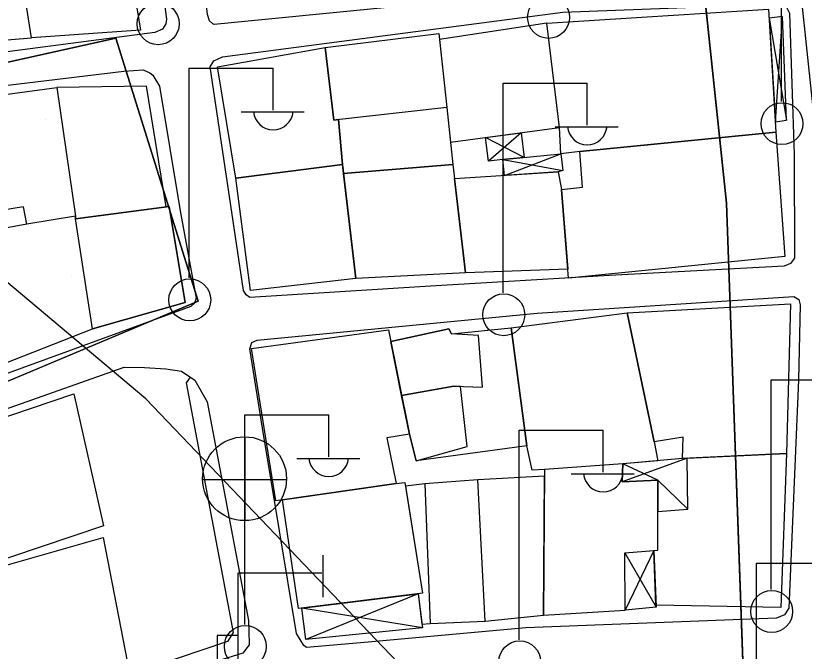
# Model space of a CAD drawing. Extents: x 417997 to 421451, y 4451742 to 4455216.
# Drawn here: x 419762.1 to 419827.9, y 4453452.9 to 4453505.9 of the extents above; entities that cross this region are included whole.
import ezdxf

# ---------------------------------------------------------------- set-up
doc = ezdxf.new("R2010")
doc.units = 0
for name, color, linetype in [('ADA', 7, 'Continuous'), ('ADAKENARI', 7, 'Continuous'), ('B_Mesken', 7, 'Continuous'), ('B_Sundurma', 7, 'Continuous'), ('B_Teras', 7, 'Continuous'), ('Default', 7, 'Continuous'), ('KALDIRIM', 7, 'Continuous'), ('PL_AYA_PARK_DINLENME', 7, 'Continuous'), ('PL_KON_MEV_350', 7, 'Continuous'), ('S_Elektrik_Diregi', 7, 'Continuous'), ('S_Rogar_Kapagi', 7, 'Continuous'), ('S_Telefon_Kulubesi', 7, 'Continuous'), ('SN_3_DERECE_KAYNAK_KORUMA', 7, 'Continuous'), ('TR_ORTAYOGUNKONUT', 7, 'Continuous'), ('TR_PARKALANI', 7, 'Continuous'), ('Yol_Kaldirim_kenari_bordurtasi', 7, 'Continuous'), ('Yol_Sose', 7, 'Continuous')]:
    doc.layers.add(name, color=color, linetype=linetype)

# ---------------------------------------------------------------- blocks, each defined once
blk = doc.blocks.new('POINT_DISPLAY')
at = {"layer": 'Default'}
blk.add_line((0, 0), (0, 0), dxfattribs=at)

msp = doc.modelspace()

# ---------------------------------------------------------------- linework, layer by layer
at = {"layer": 'ADA'}
for p, q in [((419770.408, 4453504.054), (419743.867, 4453498.156)), ((419770.408, 4453504.054), (419743.867, 4453498.156)), ((419777.289, 4453482.1), (419770.408, 4453504.054)), ((419777.289, 4453482.1), (419770.408, 4453504.054)), ((419748.454, 4453469.977), (419777.289, 4453482.1)), ((419748.454, 4453469.977), (419777.289, 4453482.1))]:
    msp.add_line(p, q, dxfattribs=at)
at = {"layer": 'ADAKENARI'}
for p, q in [((419811.477, 4453584.171), (419821.364, 4453490.275)), ((419811.477, 4453584.171), (419821.364, 4453490.275)), ((419821.364, 4453490.275), (419823.797, 4453422.288)), ((419821.364, 4453490.275), (419823.797, 4453422.288))]:
    msp.add_line(p, q, dxfattribs=at)
at = {"layer": 'B_Mesken'}
for points in [[(419761.464, 4453515.577), (419770.5, 4453516.763), (419772.47, 4453504.721), (419763.378, 4453504.101), (419762.82, 4453507.655)], [(419753.039, 4453506.757), (419753.531, 4453503.425), (419757.184, 4453503.887), (419757.315, 4453502.849), (419760.016, 4453503.152), (419759.961, 4453503.813), (419763.378, 4453504.101), (419762.82, 4453507.655), (419761.464, 4453515.577), (419751.726, 4453514.521)], [(419824.88, 4453506.477), (419825.502, 4453496.201), (419809.144, 4453494.607), (419807.55, 4453494.412), (419807.428, 4453496.592), (419806.379, 4453505.299)], [(419798.343, 4453495.377), (419807.428, 4453496.592), (419806.379, 4453505.299), (419797.413, 4453503.942), (419798.026, 4453498.267)], [(419798.026, 4453498.267), (419798.547, 4453493.518), (419789.426, 4453492.754), (419789.337, 4453493.512), (419789.004, 4453497.26), (419788.619, 4453497.217), (419787.875, 4453503.27), (419797.359, 4453504.438)], [(419780.437, 4453492.369), (419778.905, 4453501.675), (419787.875, 4453503.27), (419788.619, 4453497.217), (419789.004, 4453497.26), (419789.337, 4453493.512)], [(419758.025, 4453489.236), (419756.383, 4453498.706), (419765.493, 4453499.935), (419767.047, 4453489.205), (419762.975, 4453488.536), (419762.716, 4453489.99)], [(419765.493, 4453499.935), (419767.047, 4453489.205), (419767.061, 4453488.983), (419774.614, 4453489.975), (419772.966, 4453500.064)], [(419825.502, 4453496.201), (419826.237, 4453485.834), (419808.197, 4453484.02), (419807.594, 4453491.418), (419809.362, 4453491.62), (419809.144, 4453494.607)], [(419789.337, 4453493.512), (419790.449, 4453483.993), (419781.654, 4453482.992), (419780.437, 4453492.369)], [(419798.547, 4453493.518), (419799.599, 4453484.456), (419790.449, 4453483.993), (419789.426, 4453492.754)], [(419808.136, 4453484.769), (419799.599, 4453484.456), (419798.684, 4453492.336), (419807.323, 4453492.89), (419807.594, 4453491.418)], [(419760.23, 4453476.562), (419768.469, 4453479.783), (419776.214, 4453481.981), (419774.855, 4453490.007), (419767.061, 4453488.983), (419767.047, 4453489.205), (419762.975, 4453488.536), (419758.285, 4453487.659), (419758.447, 4453486.382)], [(419815.34, 4453470.357), (419813.095, 4453481.134), (419826.699, 4453481.882), (419826.365, 4453469.39), (419817.703, 4453468.972), (419817.751, 4453470.737)], [(419803.39, 4453479.881), (419813.095, 4453481.134), (419815.34, 4453470.357), (419815.646, 4453468.782), (419812.719, 4453468.511), (419806.195, 4453468.059), (419805.152, 4453467.997), (419804.719, 4453470.032)], [(419793.158, 4453479.704), (419794.913, 4453471.009), (419793.036, 4453470.679), (419793.821, 4453466.885), (419783.769, 4453465.427), (419781.745, 4453478.153)], [(419804.719, 4453470.032), (419795.474, 4453468.773), (419794.913, 4453471.009), (419794.262, 4453474.233), (419793.354, 4453478.732), (419798.192, 4453479.792), (419798.427, 4453479.379), (419803.39, 4453479.881)], [(419756.278, 4453470.762), (419766.917, 4453474.377), (419769.387, 4453463.331), (419758.962, 4453459.844)], [(419826.365, 4453469.39), (419825.897, 4453456.529), (419815.486, 4453456.725), (419815.317, 4453461.287), (419815.651, 4453461.314), (419815.64, 4453464.547), (419818.154, 4453464.73), (419818.086, 4453468.99)], [(419806.195, 4453468.059), (419806.102, 4453455.884), (419812.925, 4453456.312), (419812.886, 4453461.092), (419815.651, 4453461.314), (419815.632, 4453467.17), (419812.662, 4453467.013), (419812.719, 4453468.511)], [(419793.821, 4453466.885), (419794.54, 4453466.955), (419796.011, 4453457.718), (419785.665, 4453456.441), (419784.318, 4453465.507)], [(419806.19, 4453467.483), (419800.632, 4453467.197), (419796.207, 4453466.842), (419794.587, 4453466.661), (419796.011, 4453457.718), (419795.641, 4453457.672), (419795.951, 4453455.145), (419796.633, 4453455.202), (419801.238, 4453455.374), (419806.102, 4453455.884)], [(419769.355, 4453462.362), (419771.742, 4453450.053), (419761.182, 4453447.083), (419760.477, 4453451.309), (419759.361, 4453456.167), (419758.614, 4453459.309)]]:
    msp.add_lwpolyline(points, close=True, dxfattribs=at)
at = {"layer": 'B_Sundurma'}
for p, q in [((419824.926, 4453505.718), (419826.392, 4453497.203)), ((419825.45, 4453497.068), (419826.035, 4453505.871)), ((419804.239, 4453496.166), (419801.511, 4453493.789)), ((419804.494, 4453494.101), (419801.248, 4453495.765)), ((419802.705, 4453493.919), (419807.724, 4453493.015)), ((419802.859, 4453492.604), (419807.55, 4453494.412)), ((419818.086, 4453468.99), (419812.662, 4453467.013)), ((419815.632, 4453467.17), (419812.719, 4453468.511)), ((419818.154, 4453464.73), (419815.632, 4453467.17)), ((419812.886, 4453461.092), (419815.493, 4453456.552)), ((419815.317, 4453461.287), (419812.925, 4453456.312)), ((419795.641, 4453457.672), (419786.272, 4453453.851)), ((419795.992, 4453454.818), (419785.945, 4453456.475))]:
    msp.add_line(p, q, dxfattribs=at)
for points in [[(419824.926, 4453505.718), (419825.45, 4453497.068), (419826.392, 4453497.203), (419826.035, 4453505.871)], [(419804.239, 4453496.166), (419804.494, 4453494.101), (419802.705, 4453493.919), (419801.511, 4453493.789), (419801.248, 4453495.765)], [(419802.859, 4453492.604), (419802.705, 4453493.919), (419807.55, 4453494.412), (419807.724, 4453493.015), (419807.323, 4453492.89)], [(419818.154, 4453464.73), (419818.086, 4453468.99), (419817.703, 4453468.972), (419812.719, 4453468.511), (419812.662, 4453467.013), (419815.632, 4453467.17), (419815.64, 4453464.547)], [(419812.886, 4453461.092), (419815.317, 4453461.287), (419815.493, 4453456.552), (419812.925, 4453456.312)], [(419795.641, 4453457.672), (419795.992, 4453454.818), (419786.272, 4453453.851), (419785.945, 4453456.475)]]:
    msp.add_lwpolyline(points, close=True, dxfattribs=at)
at = {"layer": 'B_Teras'}
for points in [[(419788.619, 4453497.217), (419787.875, 4453503.27), (419797.359, 4453504.438), (419798.026, 4453498.267)], [(419768.469, 4453479.783), (419767.061, 4453488.983), (419774.855, 4453490.007), (419776.214, 4453481.981)], [(419801.005, 4453474.917), (419800.673, 4453479.233), (419798.427, 4453479.379), (419798.192, 4453479.792), (419793.354, 4453478.732), (419794.262, 4453474.233), (419798.61, 4453475.003)], [(419799.187, 4453474.982), (419798.61, 4453475.003), (419794.262, 4453474.233), (419794.913, 4453471.009), (419795.474, 4453468.773), (419799.734, 4453469.958)], [(419796.207, 4453466.842), (419796.633, 4453455.202), (419801.238, 4453455.374), (419800.632, 4453467.197)]]:
    msp.add_lwpolyline(points, close=True, dxfattribs=at)
at = {"layer": 'KALDIRIM'}
msp.add_line((419814.834, 4453628.69), (419829.32, 4453491.112), dxfattribs=at)
msp.add_line((419814.834, 4453628.69), (419829.32, 4453491.112), dxfattribs=at)
at = {"layer": 'PL_AYA_PARK_DINLENME'}
msp.add_lwpolyline([(419743.867, 4453498.156), (419770.408, 4453504.054), (419777.289, 4453482.1), (419748.454, 4453469.977)], close=True, dxfattribs=at)
msp.add_lwpolyline([(419743.867, 4453498.156), (419770.408, 4453504.054), (419777.289, 4453482.1), (419748.454, 4453469.977)], close=True, dxfattribs=at)
at = {"layer": 'PL_KON_MEV_350'}
for points in [[(419792.929, 4453403.24), (419789.085, 4453420.499), (419823.797, 4453422.288), (419821.364, 4453490.275), (419811.477, 4453584.171), (419811.266, 4453586.184), (419800.26, 4453595.216), (419665.012, 4453582.825)], [(419792.929, 4453403.24), (419789.085, 4453420.499), (419823.797, 4453422.288), (419821.364, 4453490.275), (419811.477, 4453584.171), (419811.266, 4453586.184), (419800.26, 4453595.216), (419665.012, 4453582.825)], [(419748.454, 4453469.977), (419743.867, 4453498.156), (419770.408, 4453504.054), (419777.289, 4453482.1), (419748.454, 4453469.977)], [(419748.454, 4453469.977), (419743.867, 4453498.156), (419770.408, 4453504.054), (419777.289, 4453482.1), (419748.454, 4453469.977)]]:
    msp.add_lwpolyline(points, dxfattribs=at)
at = {"layer": 'S_Elektrik_Diregi'}
for p, q in [((419825.967, 4453498.761), (419825.967, 4453516.261)), ((419776.547, 4453484.048), (419776.547, 4453501.548)), ((419776.547, 4453501.548), (419783.547, 4453501.548)), ((419783.547, 4453498.048), (419783.547, 4453501.548)), ((419802.748, 4453482.806), (419802.748, 4453500.306)), ((419802.748, 4453500.306), (419809.748, 4453500.306)), ((419809.748, 4453496.806), (419809.748, 4453500.306)), ((419780.887, 4453497.908), (419786.137, 4453497.908)), ((419807.088, 4453496.666), (419812.338, 4453496.666)), ((419825.107, 4453458.027), (419825.107, 4453475.527)), ((419825.107, 4453475.527), (419832.107, 4453475.527)), ((419781.183, 4453455.106), (419781.183, 4453472.606)), ((419781.183, 4453472.606), (419788.183, 4453472.606)), ((419788.183, 4453469.106), (419788.183, 4453472.606)), ((419804.083, 4453453.822), (419804.083, 4453471.322)), ((419804.083, 4453471.322), (419811.083, 4453471.322)), ((419811.083, 4453467.822), (419811.083, 4453471.322)), ((419785.523, 4453468.966), (419790.773, 4453468.966)), ((419808.423, 4453467.682), (419813.673, 4453467.682)), ((419823.889, 4453442.738), (419823.889, 4453460.238)), ((419823.889, 4453460.238), (419830.889, 4453460.238))]:
    msp.add_line(p, q, dxfattribs=at)
for centre in [(419773.948, 4453505.261), (419806.526, 4453505.796), (419826.003, 4453496.925), (419776.583, 4453482.212), (419802.784, 4453480.971), (419825.143, 4453456.192), (419781.219, 4453453.271), (419804.119, 4453451.987)]:
    msp.add_circle(centre, 1.75, dxfattribs=at)
for centre in [(419783.548, 4453498.061), (419809.749, 4453496.819), (419788.184, 4453469.119), (419811.084, 4453467.835)]:
    msp.add_arc(centre, 1.658, 184.83843, 355.14641, dxfattribs=at)
at = {"layer": 'S_Rogar_Kapagi'}
for p, q in [((419781.211, 4453463.751), (419781.211, 4453470.751)), ((419777.641, 4453467.216), (419784.641, 4453467.216))]:
    msp.add_line(p, q, dxfattribs=at)
msp.add_circle((419781.158, 4453467.279), 3.5, dxfattribs=at)
at = {"layer": 'S_Telefon_Kulubesi'}
for p, q in [((419787.722, 4453457.395), (419787.722, 4453460.895)), ((419780.617, 4453448.925), (419780.617, 4453459.425)), ((419780.617, 4453459.425), (419787.617, 4453459.425)), ((419780.617, 4453454.175), (419778.867, 4453454.175)), ((419778.867, 4453454.175), (419778.867, 4453447.175))]:
    msp.add_line(p, q, dxfattribs=at)
at = {"layer": 'SN_3_DERECE_KAYNAK_KORUMA'}
for p, q in [((419772.919, 4453473.957), (419554.682, 4453657.097)), ((419772.919, 4453473.957), (419554.682, 4453657.097)), ((420010.573, 4453225.257), (419772.919, 4453473.957)), ((420010.573, 4453225.257), (419772.919, 4453473.957))]:
    msp.add_line(p, q, dxfattribs=at)
at = {"layer": 'TR_ORTAYOGUNKONUT'}
for points in [[(419792.929, 4453403.24), (419789.085, 4453420.499), (419823.797, 4453422.288), (419821.364, 4453490.275), (419811.477, 4453584.171), (419811.266, 4453586.184), (419800.26, 4453595.216)], [(419792.929, 4453403.24), (419789.085, 4453420.499), (419823.797, 4453422.288), (419821.364, 4453490.275), (419811.477, 4453584.171), (419811.266, 4453586.184), (419800.26, 4453595.216)], [(419748.454, 4453469.977), (419743.867, 4453498.156), (419770.408, 4453504.054), (419777.289, 4453482.1), (419748.454, 4453469.977)], [(419748.454, 4453469.977), (419743.867, 4453498.156), (419770.408, 4453504.054), (419777.289, 4453482.1), (419748.454, 4453469.977)]]:
    msp.add_lwpolyline(points, dxfattribs=at)
at = {"layer": 'Yol_Kaldirim_kenari_bordurtasi'}
msp.add_lwpolyline([(419776.619, 4453475.767), (419776.296, 4453475.283), (419780.204, 4453454.431), (419779.722, 4453453.677), (419771.571, 4453450.934)], dxfattribs=at)
at = {"layer": 'Yol_Sose'}
for points in [[(419820.241, 4453535.626), (419829.855, 4453535.867), (419830.302, 4453535.515), (419830.596, 4453534.92), (419829.575, 4453524.397), (419828.28, 4453510.704), (419828.128, 4453510.488), (419827.83, 4453510.331), (419827.209, 4453510.147), (419806.123, 4453507.938), (419778.61, 4453505.203), (419778.518, 4453505.25), (419778.234, 4453505.495), (419778.067, 4453506.04), (419775.427, 4453529.568), (419775.577, 4453529.763), (419775.978, 4453529.921), (419790.33, 4453532.035), (419812.415, 4453534.265)], [(419692.487, 4453519.603), (419713.66, 4453522.375), (419737.697, 4453525.754), (419763.925, 4453529.005), (419770.761, 4453529.487), (419771.11, 4453529.395), (419771.363, 4453529.213), (419771.644, 4453528.729), (419773.269, 4453516.073), (419774.639, 4453505.642), (419774.591, 4453505.249), (419774.302, 4453504.825), (419773.659, 4453504.52), (419757.925, 4453502.486), (419732.588, 4453499.086), (419697.243, 4453494.324)], [(419796.67, 4453483.341), (419781.599, 4453482.418), (419781.293, 4453482.63), (419781.066, 4453482.994), (419778.275, 4453501.667), (419778.597, 4453502.172), (419779.304, 4453502.513), (419807.712, 4453506.243), (419826.011, 4453506.92), (419826.359, 4453506.712), (419826.626, 4453506.14), (419827.008, 4453494.359), (419827.053, 4453485.693), (419826.701, 4453485.258), (419826.194, 4453485.033), (419811.603, 4453484.241)], [(419697.746, 4453489.756), (419723.886, 4453494.706), (419749.177, 4453498.666), (419771.075, 4453501.297), (419772.696, 4453501.406), (419773.247, 4453501.177), (419773.499, 4453500.969), (419774.071, 4453500.061), (419775.793, 4453489.656), (419777.117, 4453482.363), (419776.991, 4453481.934), (419776.665, 4453481.662), (419754.602, 4453473.624), (419731.863, 4453465.783), (419709.444, 4453458.125), (419702.477, 4453455.744)], [(419811.603, 4453484.241), (419796.67, 4453483.341)], [(419785.492, 4453454.363), (419782.663, 4453471.507), (419781.594, 4453478.13), (419781.753, 4453478.639), (419782.198, 4453478.855), (419805.564, 4453481.095), (419826.987, 4453482.49), (419827.394, 4453482.25), (419827.512, 4453481.798), (419827.376, 4453475.523), (419826.575, 4453456.472), (419826.221, 4453455.901), (419825.547, 4453455.646), (419804.63, 4453454.839), (419791.466, 4453453.635)], [(419705.372, 4453452.226), (419724.506, 4453459.04), (419757.49, 4453471.774), (419771.105, 4453476.582), (419772.806, 4453476.562), (419774.575, 4453476.449), (419775.881, 4453476.258), (419777.005, 4453475.511), (419778.048, 4453473.709), (419781.49, 4453455.431), (419781.52, 4453454.581), (419781.527, 4453453.403), (419780.999, 4453452.701), (419768.166, 4453448.715), (419751.967, 4453442.824), (419735.14, 4453436.654), (419713.273, 4453429.164), (419699.426, 4453425.747), (419699.058, 4453425.758), (419698.678, 4453425.798), (419698.33, 4453425.903), (419698.088, 4453426.159), (419695.515, 4453437.348)], [(419791.466, 4453453.635), (419786.333, 4453453.198), (419786.104, 4453453.35), (419785.492, 4453454.363)]]:
    msp.add_lwpolyline(points, dxfattribs=at)

# ---------------------------------------------------------------- block references
at = {"layer": 'TR_PARKALANI', "xscale": 0.1, "yscale": 0.10000000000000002}
for p in [(419764.507, 4453497.296), (419764.507, 4453497.296), (419766.75, 4453484.166), (419766.75, 4453484.166)]:
    msp.add_blockref('POINT_DISPLAY', p, dxfattribs=at)

doc.saveas('drawing.dxf')
